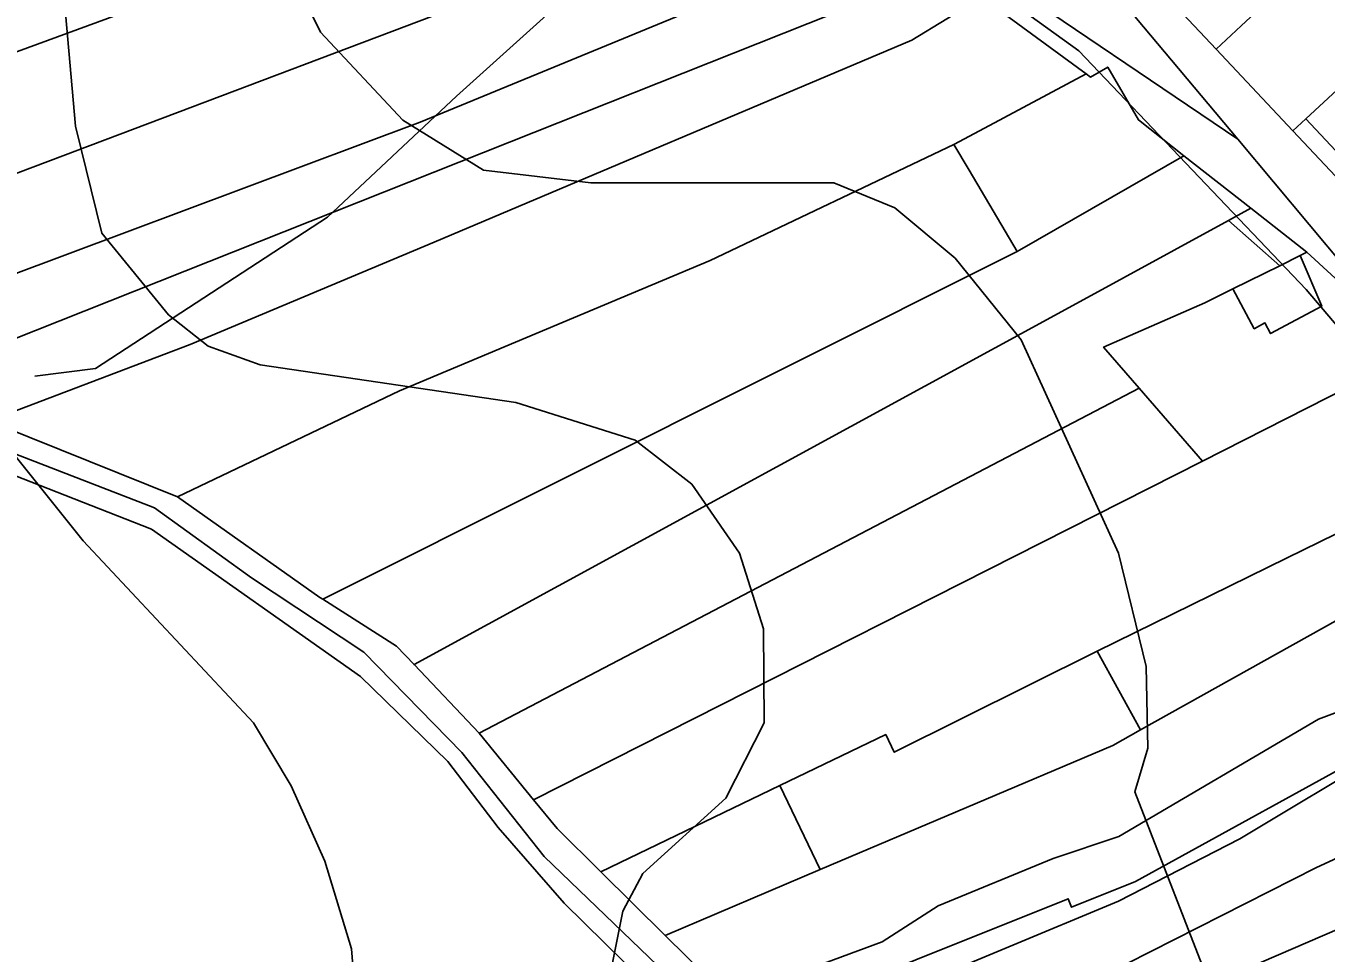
# Model space of a CAD drawing. Extents: x -510989 to -501240, y -1184665 to -1176089.
# Drawn here: x -509891.4 to -509684.5, y -1179085.6 to -1178938 of the extents above; entities that cross this region are included whole.
import ezdxf

# ---------------------------------------------------------------- set-up
doc = ezdxf.new("R2010")
doc.units = 0
for name, color, linetype in [('orna_puda', 7, 'Continuous'), ('ostatni_plocha_x_manipulacni_plocha', 7, 'Continuous'), ('ostatni_plocha_x_neplodna_puda', 7, 'Continuous'), ('ostatni_plocha_x_ostatni_komunikace', 7, 'Continuous'), ('ovocny_sad', 7, 'Continuous'), ('STAV_systematicke_odvodneni', 7, 'Continuous'), ('STAV_vyrazne_udolnice', 7, 'Continuous'), ('trvaly_travni_porost', 7, 'Continuous'), ('vrstevnice_01', 7, 'Continuous'), ('vrstevnice_02', 7, 'Continuous'), ('zahrada', 7, 'Continuous'), ('zastavena_plocha_a_nadvori', 7, 'Continuous')]:
    doc.layers.add(name, color=color, linetype=linetype)

msp = doc.modelspace()

# ---------------------------------------------------------------- linework, layer by layer
at = {"layer": 'orna_puda'}
for points in [[(-509875.83, -1178918.43), (-509874.19, -1178925.38), (-509872.05, -1178934.49), (-509933.59, -1178957.06), (-509939.76, -1178937.56), (-509904.74, -1178927.08)], [(-509754.51, -1178925.99), (-509747.01, -1178929.64), (-509905.97, -1178992.88), (-509912.91, -1178984.85), (-509828.64, -1178953.32), (-509772.3, -1178930.07)], [(-509747.01, -1178929.64), (-509739.25, -1178933.41), (-509750.37, -1178940.29), (-509826.41, -1178972.46), (-509865.26, -1178988.73), (-509896.7, -1179000.67), (-509905.97, -1178992.88)], [(-509739.25, -1178933.41), (-509722.64, -1178945.64), (-509738.82, -1178954.28), (-509743.69, -1178956.88), (-509782.48, -1178975.39), (-509831.95, -1178996.1), (-509867.28, -1179012.99), (-509895.53, -1179001.65), (-509896.7, -1179000.67), (-509865.26, -1178988.73), (-509826.41, -1178972.46), (-509750.37, -1178940.29)], [(-509696.44, -1178967.05), (-509699.99, -1178968.99), (-509725.35, -1178982.83), (-509829.61, -1179039.72), (-509832.41, -1179036.78), (-509844.16, -1179029.3), (-509733.59, -1178973.95), (-509733.23, -1178973.74), (-509707.07, -1178958.69)], [(-509699.99, -1178968.99), (-509691.83, -1178976.2), (-509699.28, -1178979.89), (-509703.75, -1178982.11), (-509719.85, -1178989.18), (-509714.2, -1178995.7), (-509819.24, -1179050.63), (-509829.61, -1179039.72), (-509725.35, -1178982.83)], [(-509658.04, -1179006.71), (-509680.26, -1179017.61), (-509690.74, -1179022.76), (-509720.9, -1179037.56), (-509753.19, -1179053.67), (-509754.54, -1179050.86), (-509771.37, -1179058.96), (-509799.91, -1179072.7), (-509806.86, -1179065.84), (-509810.58, -1179061.28), (-509704.14, -1179007.3), (-509674.13, -1178992.08)], [(-509714.2, -1178995.7), (-509704.14, -1179007.3), (-509810.58, -1179061.28), (-509819.24, -1179050.63)], [(-509680.26, -1179017.61), (-509679.51, -1179019.17), (-509676.24, -1179026), (-509675.09, -1179028.39), (-509713.98, -1179050.11), (-509720.9, -1179037.56), (-509690.74, -1179022.76)], [(-509720.9, -1179037.56), (-509713.98, -1179050.11), (-509718.41, -1179052.58), (-509764.99, -1179072.37), (-509771.37, -1179058.96), (-509754.54, -1179050.86), (-509753.19, -1179053.67)], [(-509771.37, -1179058.96), (-509764.99, -1179072.37), (-509789.64, -1179082.84), (-509799.91, -1179072.7)]]:
    msp.add_lwpolyline(points, close=True, dxfattribs=at)
at = {"layer": 'ostatni_plocha_x_manipulacni_plocha'}
msp.add_lwpolyline([(-509699.99, -1178968.99), (-509696.44, -1178967.05), (-509687.52, -1178974.06), (-509688.59, -1178974.59), (-509691.83, -1178976.2)], close=True, dxfattribs=at)
at = {"layer": 'ostatni_plocha_x_neplodna_puda'}
for points in [[(-509784.86, -1178853.38), (-509787.09, -1178843.21), (-509744.08, -1178902.94), (-509722.94, -1178926.83), (-509698.48, -1178956.07), (-509738.24, -1178929.11), (-509776.5, -1178911.17), (-509796.44, -1178910.41), (-509801.38, -1178910.9), (-509796.15, -1178904.65), (-509777.03, -1178902), (-509756.82, -1178908.97), (-509752.09, -1178907.45), (-509752.59, -1178906.62), (-509746.83, -1178903.09), (-509762.32, -1178882.67), (-509771.17, -1178871.84), (-509790.99, -1178875.6), (-509788.07, -1178872.9), (-509784.07, -1178861.1)], [(-509689.72, -1178954.7), (-509687.66, -1178952.8), (-509675, -1178966.35), (-509676.98, -1178968.23)]]:
    msp.add_lwpolyline(points, close=True, dxfattribs=at)
at = {"layer": 'ostatni_plocha_x_ostatni_komunikace'}
for points in [[(-509670.08, -1178990.03), (-509698.48, -1178956.07), (-509722.94, -1178926.83), (-509744.08, -1178902.94), (-509787.09, -1178843.21), (-509788.32, -1178841.5), (-509789.33, -1178838.15), (-509784.71, -1178836.75), (-509749.15, -1178884.67), (-509746.09, -1178887.86), (-509738.27, -1178898.95), (-509737.26, -1178900.39), (-509726.88, -1178915.18), (-509714.27, -1178928.59), (-509701.93, -1178941.71), (-509689.72, -1178954.7), (-509676.98, -1178968.23)], [(-509738.24, -1178929.11), (-509698.48, -1178956.07), (-509670.08, -1178990.03), (-509687.52, -1178974.06), (-509696.44, -1178967.05), (-509707.07, -1178958.69), (-509714.31, -1178952.99), (-509719.19, -1178944.56), (-509721.94, -1178946.15), (-509722.64, -1178945.64), (-509739.25, -1178933.41)], [(-509895.53, -1179001.65), (-509867.28, -1179012.99), (-509844.59, -1179029.03), (-509844.16, -1179029.3), (-509832.41, -1179036.78), (-509829.61, -1179039.72), (-509819.24, -1179050.63), (-509810.58, -1179061.28), (-509806.86, -1179065.84), (-509799.91, -1179072.7), (-509789.64, -1179082.84), (-509779.58, -1179092.77)], [(-509783.93, -1179094.34), (-509808.93, -1179070.27), (-509822.01, -1179053.74), (-509837.62, -1179037.72), (-509855.48, -1179025.9), (-509870.94, -1179014.78), (-509903.17, -1179002.26)], [(-509766.75, -1179088.14), (-509755.1, -1179083.84), (-509746.19, -1179078.11), (-509727.91, -1179070.59), (-509717.44, -1179067.1), (-509685.65, -1179048.43), (-509668.56, -1179042.01), (-509634.4, -1179029.18), (-509630.96, -1179030.33), (-509628.27, -1179032.77), (-509655.18, -1179041.47), (-509665.97, -1179047.41), (-509673.87, -1179051.75), (-509714.76, -1179074.27), (-509724.94, -1179078.36), (-509725.48, -1179077), (-509749.75, -1179086.75)]]:
    msp.add_lwpolyline(points, dxfattribs=at)
msp.add_lwpolyline([(-509655.18, -1179041.47), (-509628.27, -1179032.77), (-509665.13, -1179049.17), (-509674.98, -1179053.55), (-509698.18, -1179067.48), (-509717.48, -1179077.37), (-509771.74, -1179100.02), (-509774.01, -1179096.51), (-509749.75, -1179086.75), (-509725.48, -1179077), (-509724.94, -1179078.36), (-509714.76, -1179074.27), (-509673.87, -1179051.75), (-509665.97, -1179047.41)], close=True, dxfattribs=at)
at = {"layer": 'ovocny_sad'}
for points in [[(-509743.69, -1178956.88), (-509741.27, -1178960.96), (-509733.59, -1178973.95), (-509844.16, -1179029.3), (-509844.59, -1179029.03), (-509867.28, -1179012.99), (-509831.95, -1178996.1), (-509782.48, -1178975.39)], [(-509655.12, -1179070.02), (-509651.96, -1179068.66), (-509649.93, -1179074.31), (-509648.54, -1179078.17), (-509643.67, -1179076.41), (-509645.05, -1179072.56), (-509627.89, -1179066.39), (-509619.17, -1179085.35), (-509620.91, -1179085.91), (-509643.4, -1179094.46), (-509651.09, -1179097.39), (-509658.77, -1179100.31), (-509691.37, -1179112.71), (-509753.17, -1179134.9), (-509760.53, -1179121.51), (-509760.83, -1179116.91), (-509761.48, -1179115.91)]]:
    msp.add_lwpolyline(points, close=True, dxfattribs=at)
at = {"layer": 'STAV_systematicke_odvodneni'}
for p, q in [((-509905.96, -1179004.58), (-509871.43, -1179018.15)), ((-509871.43, -1179018.15), (-509838.12, -1179041.6)), ((-509838.12, -1179041.6), (-509824.25, -1179055.17)), ((-509824.25, -1179055.17), (-509816.23, -1179065.66)), ((-509816.23, -1179065.66), (-509805.74, -1179077.69)), ((-509805.74, -1179077.69), (-509788.48, -1179094.66))]:
    msp.add_line(p, q, dxfattribs=at)
at = {"layer": 'STAV_vyrazne_udolnice'}
msp.add_lwpolyline([(-509789.92, -1178919.46), (-509822.88, -1178949.19), (-509843.37, -1178968.47), (-509880.35, -1178992.58), (-509890, -1178993.78)], dxfattribs=at)
at = {"layer": 'trvaly_travni_porost'}
for points in [[(-509806.39, -1178913.6), (-509793.3, -1178912.4), (-509779.07, -1178914.04), (-509774.05, -1178916.48), (-509922.1, -1178972.51), (-509933.59, -1178957.06), (-509872.05, -1178934.49), (-509836.65, -1178921.5), (-509818.03, -1178914.67)], [(-509774.05, -1178916.48), (-509754.51, -1178925.99), (-509772.3, -1178930.07), (-509828.64, -1178953.32), (-509912.91, -1178984.85), (-509922.1, -1178972.51)]]:
    msp.add_lwpolyline(points, close=True, dxfattribs=at)
msp.add_lwpolyline([(-510433.11, -1179091.84), (-510430.62, -1179056.54), (-510293.61, -1179063.89), (-510291.92, -1179048.45), (-510279.78, -1179048.59), (-510279.43, -1179043.62), (-510254.34, -1179029.28), (-510222.9, -1179030.42), (-510192.45, -1179031.68), (-510167.87, -1179029.73), (-510109.19, -1179024.7), (-510109.02, -1179026.52), (-510071.2, -1179020.86), (-510029.46, -1179008.65), (-509927.85, -1178970.7), (-509917.46, -1178984.92), (-509903.17, -1179002.26), (-509870.94, -1179014.78), (-509855.48, -1179025.9), (-509837.62, -1179037.72), (-509822.01, -1179053.74), (-509808.93, -1179070.27), (-509783.93, -1179094.34)], dxfattribs=at)
at = {"layer": 'vrstevnice_01'}
for points in [[(-509907.69, -1178824), (-509877.91, -1178861), (-509867.31, -1178877), (-509859.5, -1178892), (-509851.81, -1178924), (-509844.5, -1178939), (-509831.41, -1178953), (-509818.59, -1178961), (-509801.5, -1178963), (-509762.81, -1178963), (-509753.09, -1178967), (-509743.5, -1178975), (-509733, -1178988), (-509717.5, -1179022), (-509713.09, -1179040), (-509712.81, -1179053), (-509714.91, -1179060), (-509701.69, -1179094)], [(-509895.91, -1179003), (-509882.31, -1179020), (-509855.19, -1179049), (-509849.19, -1179059), (-509843.81, -1179071), (-509839.59, -1179085), (-509836.69, -1179121)]]:
    msp.add_lwpolyline(points, dxfattribs=at)
at = {"layer": 'vrstevnice_02'}
for points in [[(-509898.81, -1178758), (-509886.69, -1178801), (-509876.59, -1178824), (-509859.59, -1178849), (-509843.41, -1178863), (-509819.91, -1178879), (-509808.91, -1178889), (-509801.69, -1178902), (-509798.59, -1178913), (-509792.5, -1178922), (-509787.69, -1178924), (-509757.41, -1178926), (-509739, -1178931), (-509723.81, -1178942), (-509687.59, -1178980), (-509677.41, -1178992), (-509667.91, -1179009), (-509665.81, -1179027), (-509665.69, -1179039), (-509657.81, -1179084), (-509656.31, -1179113)], [(-509798.19, -1179088), (-509796.41, -1179079), (-509793.19, -1179073), (-509780, -1179061), (-509773.91, -1179049), (-509774, -1179034), (-509777.81, -1179022), (-509785.41, -1179011), (-509794.41, -1179004), (-509813.41, -1178998), (-509854.09, -1178992), (-509862.41, -1178989), (-509868.69, -1178984), (-509879.31, -1178971), (-509883.5, -1178954), (-509885.09, -1178936), (-509889.09, -1178914), (-509899.31, -1178878)]]:
    msp.add_lwpolyline(points, dxfattribs=at)
at = {"layer": 'zahrada'}
for points in [[(-509687.52, -1178974.06), (-509670.08, -1178990.03), (-509674.13, -1178992.08), (-509704.14, -1179007.3), (-509714.2, -1178995.7), (-509719.85, -1178989.18), (-509703.75, -1178982.11), (-509699.28, -1178979.89), (-509695.87, -1178986.23), (-509694.18, -1178985.32), (-509693.27, -1178987.01), (-509685.1, -1178982.62), (-509688.59, -1178974.59)], [(-509675.09, -1179028.39), (-509668.56, -1179042.01), (-509685.65, -1179048.43), (-509717.44, -1179067.1), (-509727.91, -1179070.59), (-509746.19, -1179078.11), (-509755.1, -1179083.84), (-509766.75, -1179088.14), (-509779.58, -1179092.77), (-509789.64, -1179082.84), (-509764.99, -1179072.37), (-509718.41, -1179052.58), (-509713.98, -1179050.11)], [(-509617.54, -1179042.46), (-509617.15, -1179042.79), (-509635.06, -1179048.64), (-509659.91, -1179060.04), (-509685.99, -1179072.02), (-509716.09, -1179087.3), (-509766.54, -1179108.08), (-509771.74, -1179100.02), (-509717.48, -1179077.37), (-509698.18, -1179067.48), (-509674.98, -1179053.55), (-509665.13, -1179049.17), (-509628.27, -1179032.77)], [(-509635.06, -1179048.64), (-509617.15, -1179042.79), (-509608.62, -1179049.96), (-509651.96, -1179068.66), (-509655.12, -1179070.02), (-509761.48, -1179115.91), (-509766.54, -1179108.08), (-509716.09, -1179087.3), (-509685.99, -1179072.02), (-509659.91, -1179060.04)]]:
    msp.add_lwpolyline(points, close=True, dxfattribs=at)
at = {"layer": 'zastavena_plocha_a_nadvori'}
for points in [[(-509703.68, -1178918.78), (-509702.27, -1178920.33), (-509696.13, -1178927.07), (-509689.9, -1178930.46), (-509697.96, -1178938), (-509701.93, -1178941.71), (-509714.27, -1178928.59)], [(-509681, -1178927.68), (-509681.99, -1178928.64), (-509672.71, -1178938.96), (-509687.66, -1178952.8), (-509689.72, -1178954.7), (-509701.93, -1178941.71), (-509697.96, -1178938), (-509689.9, -1178930.46), (-509683.81, -1178924.77)], [(-509672.71, -1178938.96), (-509672.2, -1178938.49), (-509670.39, -1178940.52), (-509667.32, -1178943.95), (-509660.02, -1178952.12), (-509675, -1178966.35), (-509687.66, -1178952.8)], [(-509719.19, -1178944.56), (-509714.31, -1178952.99), (-509707.07, -1178958.69), (-509733.23, -1178973.74), (-509733.59, -1178973.95), (-509741.27, -1178960.96), (-509743.69, -1178956.88), (-509738.82, -1178954.28), (-509722.64, -1178945.64), (-509721.94, -1178946.15)], [(-509688.59, -1178974.59), (-509685.1, -1178982.62), (-509693.27, -1178987.01), (-509694.18, -1178985.32), (-509695.87, -1178986.23), (-509699.28, -1178979.89), (-509691.83, -1178976.2)]]:
    msp.add_lwpolyline(points, close=True, dxfattribs=at)

doc.saveas('drawing.dxf')
